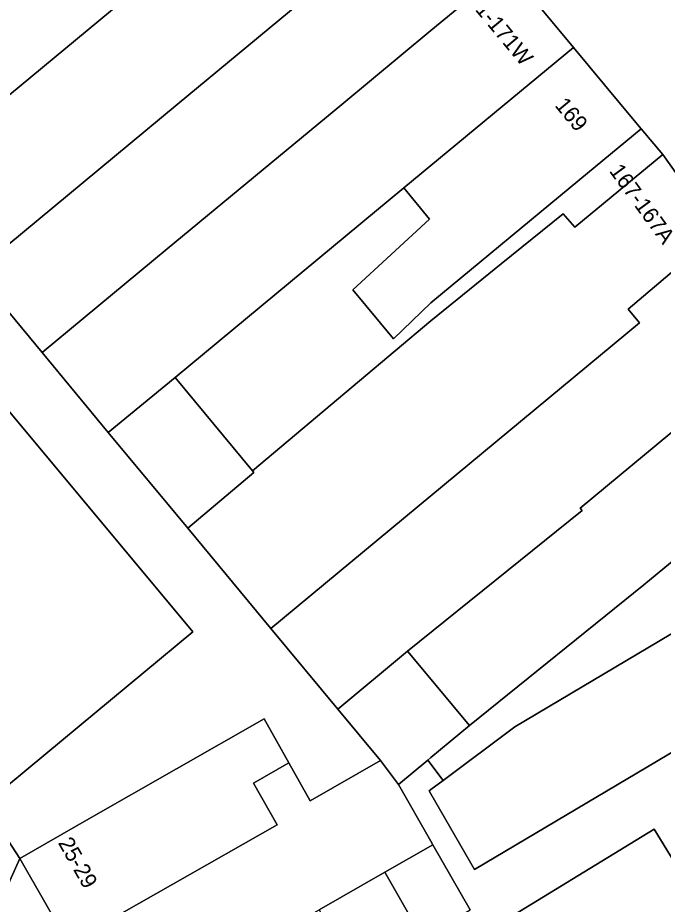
# Model space of a CAD drawing. Extents: x 160377 to 161131, y 383938 to 384853.
# Drawn here: x 160974 to 161014.6, y 384449.7 to 384505.5 of the extents above; entities that cross this region are included whole.
import ezdxf

# ---------------------------------------------------------------- set-up
doc = ezdxf.new("R2010")
doc.units = 0
for name, color, linetype in [('IMGEO_Erf', 7, 'Continuous'), ('IMGEO_Pand', 7, 'Continuous'), ('IMGEO_Pand_nummerreeks', 7, 'Continuous'), ('IMGEO_Rijbaan_lokaal_open', 7, 'Continuous'), ('IMGEO_Voetpad_open', 7, 'Continuous')]:
    doc.layers.add(name, color=color, linetype=linetype)

msp = doc.modelspace()

# ---------------------------------------------------------------- linework, layer by layer
at = {"layer": 'IMGEO_Erf'}
for points in [[(161013.215, 384498.459), (161009.367, 384495.268), (161000, 384487.502), (160997.648, 384485.249), (160995.096, 384488.327), (160999.918, 384492.784), (160998.299, 384494.737), (160983.919, 384482.813), (160988.79, 384476.938), (161000, 384486.374), (161004.425, 384489.969), (161008.306, 384493.121), (161009.059, 384492.267), (161014.573, 384496.839)], [(160998.617, 384449.043), (160997.106, 384451.678), (160992.978, 384449.323), (160995.289, 384445.161), (160995.954, 384445.518), (160995.961, 384445.505), (160999.466, 384447.563)]]:
    msp.add_lwpolyline(points, close=True, dxfattribs=at)
for points in [[(161027.259, 384445.528), (161024.16, 384450.76), (161021.093, 384455.939), (161018.102, 384460.989), (161002.748, 384451.85), (161000, 384456.619), (160999.895, 384456.801), (161000, 384456.88), (161000.762, 384457.452), (160999.808, 384458.737), (160997.955, 384457.2), (161000, 384453.631), (161000.131, 384453.402), (161002.468, 384449.324)], [(161003.403, 384447.882), (161014.043, 384454.384), (161017.283, 384449.083)]]:
    msp.add_lwpolyline(points, dxfattribs=at)
at = {"layer": 'IMGEO_Pand'}
for points in [[(160995.98, 384519.246), (160987.78, 384529.135), (160983.932, 384525.944), (160982.543, 384524.792), (160976.031, 384519.392), (160975.311, 384520.261), (160950.877, 384500), (160947.031, 384496.811), (160952.209, 384490.569), (160959.962, 384497.001), (160963.77, 384492.344), (160965.649, 384493.903), (160965.554, 384494.02), (160972.766, 384500)], [(161000, 384513.218), (161000.58, 384513.699), (161000, 384514.398), (160995.98, 384519.246), (160972.766, 384500), (160965.554, 384494.02), (160965.649, 384493.903), (160966.839, 384494.89), (160971.343, 384489.458), (160984.058, 384500)], [(161000.58, 384513.699), (161000, 384513.218), (160984.058, 384500), (160971.343, 384489.458), (160975.557, 384484.376), (160983.425, 384490.901), (160994.4, 384500), (161000, 384504.642), (161004.794, 384508.616)], [(160998.299, 384494.737), (161008.968, 384503.581), (161004.794, 384508.616), (161000, 384504.642), (160994.4, 384500), (160983.425, 384490.901), (160975.557, 384484.376), (160979.724, 384479.351), (160983.919, 384482.813)], [(161008.968, 384503.581), (160998.299, 384494.737), (160999.918, 384492.784), (160995.096, 384488.327), (160997.648, 384485.249), (161000, 384487.502), (161009.367, 384495.268), (161013.215, 384498.459), (161011.937, 384500)], [(160963.77, 384492.344), (160959.962, 384497.001), (160952.209, 384490.569), (160947.031, 384496.811), (160941.662, 384492.359), (160945.164, 384488.148), (160968.477, 384460.117), (160971.944, 384455.948), (160975.793, 384459.141), (160985.034, 384466.802)], [(160984.712, 384473.335), (160989.943, 384467.026), (161000, 384475.366), (161013.117, 384486.245), (161012.403, 384487.106), (161018.068, 384491.919), (161018.011, 384492.005), (161014.573, 384496.839), (161009.059, 384492.267), (161008.306, 384493.121), (161004.425, 384489.969), (161000, 384486.374), (160988.79, 384476.938), (160988.869, 384476.843)], [(161022.376, 384485.373), (161018.068, 384491.919), (161012.403, 384487.106), (161013.117, 384486.245), (161000, 384475.366), (160989.943, 384467.026), (160994.149, 384461.954), (160998.539, 384465.596), (161009.515, 384474.441), (161009.387, 384474.596)], [(161025.861, 384480.076), (161022.376, 384485.373), (161009.387, 384474.596), (161009.515, 384474.441), (160998.539, 384465.596), (160998.665, 384465.445), (161000, 384463.835), (161002.427, 384460.908), (161013.384, 384469.774), (161015.892, 384471.854)], [(160984.712, 384473.335), (160988.869, 384476.843), (160988.79, 384476.938), (160983.919, 384482.813), (160979.724, 384479.351)], [(161029.052, 384474.686), (161026.018, 384479.817), (161025.892, 384480.03), (161025.861, 384480.076), (161015.892, 384471.854), (161013.384, 384469.774), (161002.427, 384460.908), (161000, 384458.896), (160999.808, 384458.737), (161000.762, 384457.452), (161005.273, 384460.837), (161017.867, 384468.317), (161018.016, 384468.181)], [(161032.057, 384469.602), (161029.052, 384474.686), (161018.016, 384468.181), (161017.867, 384468.317), (161005.273, 384460.837), (161000.762, 384457.452), (161000, 384456.88), (160999.895, 384456.801), (161000, 384456.619), (161002.748, 384451.85), (161018.102, 384460.989), (161021.247, 384462.908), (161021.107, 384463.147)], [(161000, 384463.835), (160998.665, 384465.445), (160998.539, 384465.596), (160994.149, 384461.954), (160996.837, 384458.712), (160997.955, 384457.2), (160999.808, 384458.737), (161000, 384458.896), (161002.427, 384460.908)], [(160977.221, 384447.193), (160990.335, 384454.672), (160988.84, 384457.293), (160991.072, 384458.565), (160989.518, 384461.338), (160978.505, 384455.034), (160974.165, 384452.55)], [(160997.955, 384457.2), (160996.837, 384458.712), (160992.41, 384456.178), (160991.072, 384458.565), (160988.84, 384457.293), (160990.335, 384454.672), (160977.221, 384447.193), (160980.171, 384442.022), (160992.978, 384449.323), (160997.106, 384451.678), (161000.131, 384453.402), (161000, 384453.631)], [(161017.283, 384449.083), (161014.043, 384454.384), (161003.403, 384447.882), (161006.312, 384442.666)], [(161000.131, 384453.402), (160997.106, 384451.678), (160998.617, 384449.043), (160999.466, 384447.563), (161000, 384447.876), (161002.468, 384449.324)]]:
    msp.add_lwpolyline(points, close=True, dxfattribs=at)
at = {"layer": 'IMGEO_Rijbaan_lokaal_open'}
msp.add_lwpolyline([(160963.77, 384492.344), (160985.034, 384466.802), (160975.793, 384459.141), (160971.944, 384455.948), (160974.165, 384452.55), (160978.505, 384455.034), (160989.518, 384461.338), (160991.072, 384458.565), (160992.41, 384456.178), (160996.837, 384458.712), (160994.149, 384461.954), (160989.943, 384467.026), (160984.712, 384473.335), (160979.724, 384479.351), (160975.557, 384484.376), (160971.343, 384489.458), (160966.839, 384494.89), (160965.649, 384493.903)], close=True, dxfattribs=at)
at = {"layer": 'IMGEO_Voetpad_open'}
for points in [[(161004.794, 384508.616), (161008.968, 384503.581), (161011.937, 384500), (161013.215, 384498.459), (161014.573, 384496.839), (161018.011, 384492.005), (161018.068, 384491.919), (161022.376, 384485.373), (161025.861, 384480.076), (161025.892, 384480.03), (161026.018, 384479.817), (161029.052, 384474.686), (161032.057, 384469.602), (161035.213, 384464.264), (161038.277, 384459.081), (161041.371, 384453.848)], [(160980.171, 384442.022), (160977.221, 384447.193), (160974.165, 384452.55), (160972.595, 384449.078), (160973.529, 384449.602)]]:
    msp.add_lwpolyline(points, dxfattribs=at)
msp.add_lwpolyline([(160971.944, 384455.948), (160968.477, 384460.117), (160965.518, 384457.644), (160969.312, 384453.303), (160970.863, 384451.348), (160972.595, 384449.078), (160974.165, 384452.55)], close=True, dxfattribs=at)

# ---------------------------------------------------------------- texts
at = {"layer": 'IMGEO_Pand_nummerreeks'}
for s, rotation, p in [('171-171W', 309.6586, (161001.794, 384507.095)), ('169', 309.6621, (161007.745, 384499.918)), ('167-167A', 306.1193, (161011.174, 384495.803)), ('25-29', 299.6148, (160976.538, 384453.537))]:
    msp.add_text(s, height=1, rotation=rotation, dxfattribs=at).set_placement(p)

doc.saveas('drawing.dxf')
